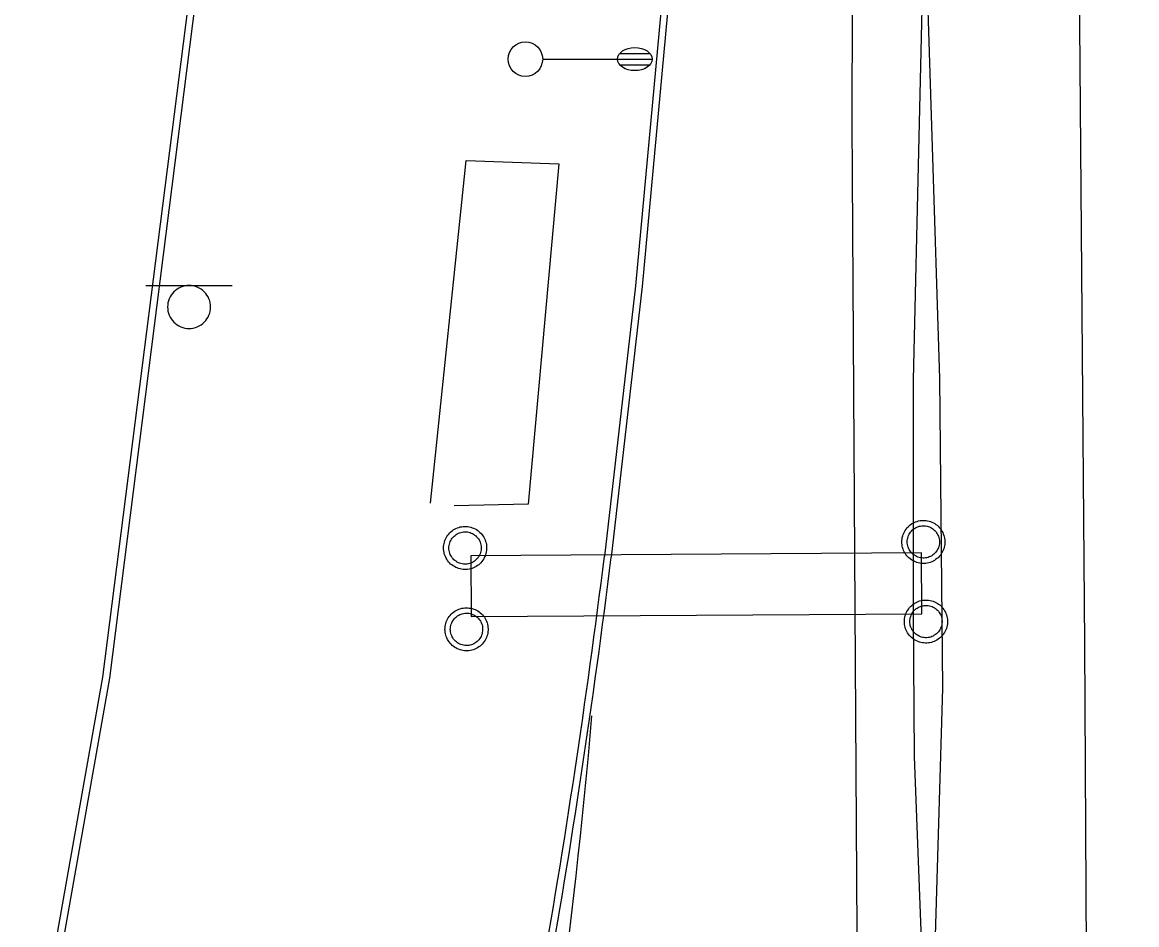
# Model space of a CAD drawing. Extents: x 2145380 to 2156929, y 139568 to 149130.
# Drawn here: x 2150681.3 to 2150778, y 143779.3 to 143857.7 of the extents above; entities that cross this region are included whole.
import ezdxf

# ---------------------------------------------------------------- set-up
doc = ezdxf.new("R2010")
doc.units = 0
for name, color, linetype in [('TOPO_Asphalt', 7, 'Continuous'), ('TOPO_Concrete', 7, 'Continuous'), ('TOPO_Curb Back', 7, 'Continuous'), ('TOPO_Light Pole', 7, 'Continuous'), ('TOPO_Power Pole', 7, 'Continuous'), ('TOPO_Sign', 7, 'Continuous'), ('TOPO_Wall Freestanding', 7, 'Continuous')]:
    doc.layers.add(name, color=color, linetype=linetype)

# ---------------------------------------------------------------- blocks, each defined once
blk = doc.blocks.new('LP')
at = {"layer": 'TOPO_Light Pole'}
blk.add_line((3.81, 0), (20.32, 0), dxfattribs=at)
for points in [[(20.32, 0), (27.94, 0)], [(20.32, 0), (23.5, 0)], [(20.83, 1.27), (27.43, 1.27)], [(20.83, 1.27), (23.5, 1.27)], [(23.71, 1.27), (27.43, 1.27)], [(23.71, 0), (27.94, 0)], [(20.83, -1.27), (27.43, -1.27)], [(20.83, -1.27), (23.5, -1.27)], [(23.71, -1.27), (27.43, -1.27)]]:
    blk.add_lwpolyline(points, dxfattribs=at)
blk.add_circle((0, 0), 3.81, dxfattribs=at)
blk.add_ellipse((24.13, 0), major_axis=(3.81, 0), ratio=0.666667, dxfattribs=at)

msp = doc.modelspace()

# ---------------------------------------------------------------- linework, layer by layer
at = {"layer": 'TOPO_Asphalt'}
for points in [[(2150772.83, 143886.162), (2150773.508, 143803.73), (2150773.925, 143723.325), (2150774.621, 143621.071), (2150775.2, 143512.023), (2150776.058, 143373.596), (2150776.799, 143240.224), (2150777.676, 143101.346), (2150778.036, 143055.612)], [(2150761.326, 143058.391), (2150760.849, 143109.015), (2150759.247, 143261.239), (2150757.657, 143398.875), (2150755.777, 143565.435), (2150754.21, 143703.674), (2150753.321, 143849.017), (2150753.418, 143879.736)]]:
    msp.add_lwpolyline(points, dxfattribs=at)
msp.add_arc((2150165.261, 143846.678), 567.607, 343.77952, 355.02396, dxfattribs=at)
at = {"layer": 'TOPO_Concrete'}
msp.add_lwpolyline([(2150716.71, 143815.913), (2150719.799, 143845.675), (2150727.85, 143845.387), (2150725.194, 143815.843), (2150718.764, 143815.69)], dxfattribs=at)
at = {"layer": 'TOPO_Curb Back'}
for points in [[(2150681.257, 143761.277), (2150688.252, 143800.825), (2150696.262, 143863.817), (2150699.509, 143889.898), (2150704.082, 143927.641), (2150709.318, 143973.423), (2150713.361, 144009.221), (2150716.288, 144039.492), (2150720.446, 144094.418), (2150723.053, 144142.66), (2150724.565, 144175.068), (2150725.793, 144212.36), (2150726.431, 144252.041), (2150727.324, 144302.079), (2150727.386, 144340.703), (2150727.514, 144356.42), (2150726.943, 144419.582), (2150726.025, 144497.065)], [(2150681.846, 143761.165), (2150688.845, 143800.734), (2150696.857, 143863.742), (2150700.104, 143889.825), (2150704.678, 143927.571), (2150709.915, 143973.355), (2150713.957, 144009.158), (2150716.885, 144039.44), (2150721.045, 144094.379), (2150723.652, 144142.63), (2150725.165, 144175.045), (2150726.392, 144212.345), (2150727.031, 144252.031), (2150727.924, 144302.073), (2150727.986, 144340.701), (2150728.114, 144356.42), (2150727.543, 144419.588), (2150726.625, 144497.07)], [(2150736.992, 143861.706), (2150734.5, 143834.78), (2150731.814, 143811.315)], [(2150737.59, 143861.66), (2150735.097, 143834.718), (2150732.41, 143811.244)]]:
    msp.add_lwpolyline(points, dxfattribs=at)
for centre, radius, start, end in [((2150021.503, 143899.482), 715.761, 346.869414, 352.924409), ((2150021.467, 143899.489), 716.399, 346.868642, 352.924402)]:
    msp.add_arc(centre, radius, start, end, dxfattribs=at)
at = {"layer": 'TOPO_Power Pole'}
for points in [[(2150757.633, 143812.555), (2150757.64, 143812.686), (2150757.655, 143812.817), (2150757.676, 143812.942), (2150757.715, 143813.073), (2150757.751, 143813.198), (2150757.801, 143813.323), (2150757.861, 143813.442), (2150757.926, 143813.558), (2150758.008, 143813.667), (2150758.086, 143813.771), (2150758.174, 143813.867), (2150758.271, 143813.961), (2150758.374, 143814.042), (2150758.483, 143814.123), (2150758.599, 143814.189), (2150758.717, 143814.246), (2150758.833, 143814.298), (2150758.958, 143814.342), (2150759.09, 143814.38), (2150759.224, 143814.401), (2150759.355, 143814.423), (2150759.486, 143814.423), (2150759.611, 143814.423), (2150759.742, 143814.408), (2150759.874, 143814.392), (2150759.999, 143814.358), (2150760.13, 143814.321), (2150760.249, 143814.267), (2150760.374, 143814.217), (2150760.49, 143814.151), (2150760.599, 143814.08), (2150760.701, 143813.998), (2150760.799, 143813.911), (2150760.892, 143813.814), (2150760.98, 143813.711), (2150761.055, 143813.601), (2150761.126, 143813.492), (2150761.192, 143813.376), (2150761.242, 143813.251), (2150761.29, 143813.126), (2150761.324, 143813.001), (2150761.355, 143812.871), (2150761.367, 143812.739), (2150761.376, 143812.605), (2150761.376, 143812.483), (2150761.367, 143812.348), (2150761.346, 143812.217), (2150761.317, 143812.086), (2150761.28, 143811.961), (2150761.236, 143811.836), (2150761.176, 143811.721), (2150761.121, 143811.601), (2150761.046, 143811.492), (2150760.965, 143811.383), (2150760.876, 143811.28), (2150760.783, 143811.186), (2150760.686, 143811.105), (2150760.576, 143811.023), (2150760.467, 143810.951), (2150760.351, 143810.886), (2150760.233, 143810.833), (2150760.108, 143810.783), (2150759.976, 143810.746), (2150759.851, 143810.717), (2150759.721, 143810.696), (2150759.59, 143810.686), (2150759.465, 143810.686), (2150759.333, 143810.696), (2150759.201, 143810.708), (2150759.067, 143810.739), (2150758.946, 143810.773), (2150758.821, 143810.821), (2150758.696, 143810.871), (2150758.576, 143810.936), (2150758.467, 143811.001), (2150758.358, 143811.083), (2150758.255, 143811.164), (2150758.161, 143811.258), (2150758.074, 143811.355), (2150757.992, 143811.464), (2150757.917, 143811.573), (2150757.851, 143811.683), (2150757.796, 143811.808), (2150757.742, 143811.933), (2150757.705, 143812.058), (2150757.676, 143812.18), (2150757.655, 143812.314), (2150757.64, 143812.446), (2150757.633, 143812.555)], [(2150717.837, 143812.026), (2150717.843, 143812.158), (2150717.858, 143812.289), (2150717.88, 143812.414), (2150717.918, 143812.545), (2150717.955, 143812.67), (2150718.005, 143812.795), (2150718.065, 143812.914), (2150718.13, 143813.03), (2150718.212, 143813.139), (2150718.29, 143813.242), (2150718.378, 143813.339), (2150718.474, 143813.433), (2150718.578, 143813.514), (2150718.687, 143813.595), (2150718.803, 143813.66), (2150718.921, 143813.717), (2150719.037, 143813.77), (2150719.162, 143813.814), (2150719.293, 143813.851), (2150719.428, 143813.873), (2150719.558, 143813.895), (2150719.69, 143813.895), (2150719.815, 143813.895), (2150719.946, 143813.88), (2150720.078, 143813.864), (2150720.203, 143813.83), (2150720.333, 143813.792), (2150720.453, 143813.739), (2150720.578, 143813.689), (2150720.693, 143813.623), (2150720.803, 143813.551), (2150720.905, 143813.47), (2150721.003, 143813.383), (2150721.096, 143813.285), (2150721.183, 143813.183), (2150721.258, 143813.073), (2150721.33, 143812.964), (2150721.396, 143812.848), (2150721.446, 143812.723), (2150721.493, 143812.598), (2150721.528, 143812.473), (2150721.558, 143812.342), (2150721.571, 143812.21), (2150721.58, 143812.076), (2150721.58, 143811.955), (2150721.571, 143811.82), (2150721.549, 143811.689), (2150721.521, 143811.558), (2150721.483, 143811.433), (2150721.44, 143811.308), (2150721.38, 143811.192), (2150721.324, 143811.073), (2150721.249, 143810.964), (2150721.168, 143810.855), (2150721.08, 143810.751), (2150720.987, 143810.658), (2150720.89, 143810.576), (2150720.78, 143810.495), (2150720.671, 143810.423), (2150720.555, 143810.358), (2150720.437, 143810.305), (2150720.312, 143810.255), (2150720.18, 143810.217), (2150720.055, 143810.189), (2150719.924, 143810.167), (2150719.793, 143810.158), (2150719.668, 143810.158), (2150719.537, 143810.167), (2150719.405, 143810.18), (2150719.271, 143810.21), (2150719.149, 143810.245), (2150719.024, 143810.292), (2150718.899, 143810.342), (2150718.78, 143810.408), (2150718.671, 143810.473), (2150718.562, 143810.555), (2150718.458, 143810.635), (2150718.365, 143810.73), (2150718.278, 143810.826), (2150718.196, 143810.935), (2150718.121, 143811.045), (2150718.055, 143811.155), (2150717.999, 143811.28), (2150717.946, 143811.405), (2150717.908, 143811.53), (2150717.88, 143811.651), (2150717.858, 143811.785), (2150717.843, 143811.917), (2150717.837, 143812.026)], [(2150718.305, 143812.026), (2150718.312, 143812.135), (2150718.328, 143812.255), (2150718.349, 143812.364), (2150718.387, 143812.473), (2150718.424, 143812.583), (2150718.474, 143812.685), (2150718.533, 143812.78), (2150718.599, 143812.876), (2150718.671, 143812.964), (2150718.753, 143813.045), (2150718.84, 143813.126), (2150718.937, 143813.192), (2150719.03, 143813.248), (2150719.133, 143813.301), (2150719.237, 143813.345), (2150719.346, 143813.383), (2150719.462, 143813.405), (2150719.571, 143813.426), (2150719.69, 143813.426), (2150719.799, 143813.426), (2150719.908, 143813.417), (2150720.028, 143813.395), (2150720.137, 143813.36), (2150720.24, 143813.323), (2150720.349, 143813.28), (2150720.443, 143813.22), (2150720.54, 143813.155), (2150720.633, 143813.083), (2150720.715, 143813.008), (2150720.79, 143812.92), (2150720.862, 143812.823), (2150720.921, 143812.73), (2150720.978, 143812.626), (2150721.024, 143812.523), (2150721.058, 143812.414), (2150721.09, 143812.305), (2150721.103, 143812.189), (2150721.112, 143812.076), (2150721.112, 143811.967), (2150721.103, 143811.858), (2150721.08, 143811.742), (2150721.058, 143811.63), (2150721.015, 143811.52), (2150720.971, 143811.417), (2150720.921, 143811.317), (2150720.855, 143811.22), (2150720.79, 143811.126), (2150720.708, 143811.045), (2150720.628, 143810.964), (2150720.533, 143810.892), (2150720.437, 143810.833), (2150720.343, 143810.773), (2150720.23, 143810.723), (2150720.13, 143810.685), (2150720.012, 143810.658), (2150719.903, 143810.635), (2150719.783, 143810.626), (2150719.683, 143810.626), (2150719.565, 143810.635), (2150719.455, 143810.648), (2150719.337, 143810.67), (2150719.228, 143810.708), (2150719.128, 143810.751), (2150719.024, 143810.805), (2150718.928, 143810.87), (2150718.833, 143810.935), (2150718.746, 143811.008), (2150718.665, 143811.095), (2150718.59, 143811.183), (2150718.524, 143811.28), (2150718.474, 143811.373), (2150718.424, 143811.476), (2150718.378, 143811.585), (2150718.349, 143811.698), (2150718.328, 143811.808), (2150718.312, 143811.923), (2150718.305, 143812.026)], [(2150758.101, 143812.555), (2150758.108, 143812.664), (2150758.124, 143812.783), (2150758.146, 143812.892), (2150758.183, 143813.001), (2150758.221, 143813.111), (2150758.271, 143813.214), (2150758.33, 143813.308), (2150758.396, 143813.405), (2150758.467, 143813.492), (2150758.549, 143813.573), (2150758.636, 143813.655), (2150758.733, 143813.721), (2150758.826, 143813.776), (2150758.93, 143813.83), (2150759.033, 143813.873), (2150759.142, 143813.911), (2150759.258, 143813.933), (2150759.367, 143813.955), (2150759.486, 143813.955), (2150759.596, 143813.955), (2150759.705, 143813.946), (2150759.824, 143813.923), (2150759.933, 143813.889), (2150760.036, 143813.851), (2150760.146, 143813.808), (2150760.24, 143813.748), (2150760.336, 143813.683), (2150760.43, 143813.611), (2150760.511, 143813.536), (2150760.586, 143813.448), (2150760.658, 143813.351), (2150760.717, 143813.258), (2150760.774, 143813.155), (2150760.821, 143813.051), (2150760.855, 143812.942), (2150760.886, 143812.833), (2150760.899, 143812.717), (2150760.908, 143812.605), (2150760.908, 143812.496), (2150760.899, 143812.386), (2150760.876, 143812.271), (2150760.855, 143812.158), (2150760.811, 143812.048), (2150760.767, 143811.946), (2150760.717, 143811.846), (2150760.651, 143811.748), (2150760.586, 143811.655), (2150760.505, 143811.573), (2150760.424, 143811.492), (2150760.33, 143811.421), (2150760.233, 143811.361), (2150760.14, 143811.301), (2150760.026, 143811.251), (2150759.926, 143811.214), (2150759.808, 143811.186), (2150759.699, 143811.164), (2150759.58, 143811.155), (2150759.48, 143811.155), (2150759.361, 143811.164), (2150759.251, 143811.176), (2150759.133, 143811.198), (2150759.024, 143811.236), (2150758.924, 143811.28), (2150758.821, 143811.333), (2150758.724, 143811.398), (2150758.63, 143811.464), (2150758.542, 143811.536), (2150758.461, 143811.623), (2150758.386, 143811.711), (2150758.321, 143811.808), (2150758.271, 143811.901), (2150758.221, 143812.005), (2150758.174, 143812.114), (2150758.146, 143812.226), (2150758.124, 143812.336), (2150758.108, 143812.451), (2150758.101, 143812.555)], [(2150717.961, 143804.965), (2150717.967, 143805.097), (2150717.982, 143805.227), (2150718.004, 143805.352), (2150718.042, 143805.483), (2150718.079, 143805.608), (2150718.129, 143805.733), (2150718.189, 143805.852), (2150718.254, 143805.968), (2150718.336, 143806.077), (2150718.414, 143806.181), (2150718.501, 143806.277), (2150718.598, 143806.372), (2150718.701, 143806.452), (2150718.811, 143806.533), (2150718.926, 143806.599), (2150719.045, 143806.656), (2150719.161, 143806.708), (2150719.286, 143806.752), (2150719.417, 143806.79), (2150719.551, 143806.812), (2150719.682, 143806.833), (2150719.814, 143806.833), (2150719.939, 143806.833), (2150720.07, 143806.818), (2150720.201, 143806.802), (2150720.326, 143806.768), (2150720.457, 143806.731), (2150720.576, 143806.677), (2150720.701, 143806.627), (2150720.817, 143806.562), (2150720.926, 143806.49), (2150721.029, 143806.408), (2150721.126, 143806.322), (2150721.22, 143806.224), (2150721.307, 143806.122), (2150721.382, 143806.012), (2150721.454, 143805.902), (2150721.52, 143805.787), (2150721.57, 143805.662), (2150721.617, 143805.537), (2150721.651, 143805.412), (2150721.682, 143805.281), (2150721.695, 143805.149), (2150721.704, 143805.015), (2150721.704, 143804.893), (2150721.695, 143804.758), (2150721.673, 143804.627), (2150721.645, 143804.497), (2150721.607, 143804.372), (2150721.564, 143804.247), (2150721.504, 143804.131), (2150721.448, 143804.012), (2150721.373, 143803.902), (2150721.292, 143803.793), (2150721.204, 143803.69), (2150721.111, 143803.597), (2150721.014, 143803.515), (2150720.904, 143803.433), (2150720.795, 143803.362), (2150720.679, 143803.297), (2150720.561, 143803.243), (2150720.436, 143803.193), (2150720.304, 143803.156), (2150720.179, 143803.127), (2150720.048, 143803.106), (2150719.917, 143803.097), (2150719.792, 143803.097), (2150719.661, 143803.106), (2150719.529, 143803.118), (2150719.395, 143803.149), (2150719.273, 143803.183), (2150719.148, 143803.231), (2150719.023, 143803.281), (2150718.904, 143803.347), (2150718.795, 143803.412), (2150718.686, 143803.493), (2150718.582, 143803.574), (2150718.489, 143803.668), (2150718.401, 143803.765), (2150718.32, 143803.874), (2150718.245, 143803.983), (2150718.179, 143804.093), (2150718.123, 143804.218), (2150718.07, 143804.343), (2150718.032, 143804.468), (2150718.004, 143804.59), (2150717.982, 143804.724), (2150717.967, 143804.856), (2150717.961, 143804.965)], [(2150757.858, 143805.64), (2150757.864, 143805.772), (2150757.879, 143805.902), (2150757.901, 143806.027), (2150757.939, 143806.158), (2150757.976, 143806.283), (2150758.026, 143806.408), (2150758.086, 143806.527), (2150758.151, 143806.643), (2150758.233, 143806.752), (2150758.311, 143806.856), (2150758.399, 143806.952), (2150758.495, 143807.047), (2150758.599, 143807.127), (2150758.708, 143807.208), (2150758.824, 143807.274), (2150758.942, 143807.331), (2150759.058, 143807.383), (2150759.183, 143807.427), (2150759.314, 143807.465), (2150759.449, 143807.487), (2150759.579, 143807.508), (2150759.711, 143807.508), (2150759.836, 143807.508), (2150759.967, 143807.493), (2150760.099, 143807.477), (2150760.224, 143807.443), (2150760.354, 143807.406), (2150760.474, 143807.352), (2150760.599, 143807.302), (2150760.714, 143807.237), (2150760.824, 143807.165), (2150760.926, 143807.083), (2150761.024, 143806.997), (2150761.117, 143806.899), (2150761.204, 143806.797), (2150761.279, 143806.687), (2150761.351, 143806.577), (2150761.417, 143806.462), (2150761.467, 143806.337), (2150761.514, 143806.212), (2150761.549, 143806.087), (2150761.579, 143805.956), (2150761.592, 143805.824), (2150761.601, 143805.69), (2150761.601, 143805.568), (2150761.592, 143805.433), (2150761.57, 143805.302), (2150761.542, 143805.172), (2150761.504, 143805.047), (2150761.461, 143804.922), (2150761.401, 143804.806), (2150761.345, 143804.687), (2150761.27, 143804.577), (2150761.189, 143804.468), (2150761.101, 143804.365), (2150761.008, 143804.272), (2150760.911, 143804.19), (2150760.801, 143804.108), (2150760.692, 143804.037), (2150760.576, 143803.972), (2150760.458, 143803.918), (2150760.333, 143803.868), (2150760.201, 143803.831), (2150760.076, 143803.802), (2150759.945, 143803.781), (2150759.814, 143803.772), (2150759.689, 143803.772), (2150759.558, 143803.781), (2150759.426, 143803.793), (2150759.292, 143803.824), (2150759.17, 143803.858), (2150759.045, 143803.906), (2150758.92, 143803.956), (2150758.801, 143804.022), (2150758.692, 143804.087), (2150758.583, 143804.168), (2150758.479, 143804.249), (2150758.386, 143804.343), (2150758.299, 143804.44), (2150758.217, 143804.549), (2150758.142, 143804.658), (2150758.076, 143804.768), (2150758.02, 143804.893), (2150757.967, 143805.018), (2150757.929, 143805.143), (2150757.901, 143805.265), (2150757.879, 143805.399), (2150757.864, 143805.531), (2150757.858, 143805.64)], [(2150758.326, 143805.64), (2150758.333, 143805.749), (2150758.349, 143805.868), (2150758.37, 143805.977), (2150758.408, 143806.087), (2150758.445, 143806.197), (2150758.495, 143806.299), (2150758.554, 143806.393), (2150758.62, 143806.49), (2150758.692, 143806.577), (2150758.774, 143806.658), (2150758.861, 143806.74), (2150758.958, 143806.806), (2150759.051, 143806.862), (2150759.154, 143806.915), (2150759.258, 143806.958), (2150759.367, 143806.997), (2150759.483, 143807.018), (2150759.592, 143807.04), (2150759.711, 143807.04), (2150759.82, 143807.04), (2150759.929, 143807.031), (2150760.049, 143807.008), (2150760.158, 143806.974), (2150760.261, 143806.937), (2150760.37, 143806.893), (2150760.464, 143806.833), (2150760.561, 143806.768), (2150760.654, 143806.697), (2150760.736, 143806.622), (2150760.811, 143806.533), (2150760.883, 143806.437), (2150760.942, 143806.343), (2150760.999, 143806.24), (2150761.045, 143806.137), (2150761.079, 143806.027), (2150761.111, 143805.918), (2150761.124, 143805.802), (2150761.133, 143805.69), (2150761.133, 143805.581), (2150761.124, 143805.472), (2150761.101, 143805.356), (2150761.079, 143805.243), (2150761.036, 143805.133), (2150760.992, 143805.031), (2150760.942, 143804.931), (2150760.876, 143804.833), (2150760.811, 143804.74), (2150760.729, 143804.658), (2150760.649, 143804.577), (2150760.554, 143804.506), (2150760.458, 143804.447), (2150760.364, 143804.387), (2150760.251, 143804.337), (2150760.151, 143804.299), (2150760.033, 143804.272), (2150759.924, 143804.249), (2150759.804, 143804.24), (2150759.704, 143804.24), (2150759.586, 143804.249), (2150759.476, 143804.262), (2150759.358, 143804.283), (2150759.249, 143804.322), (2150759.149, 143804.365), (2150759.045, 143804.418), (2150758.949, 143804.483), (2150758.854, 143804.549), (2150758.767, 143804.622), (2150758.686, 143804.708), (2150758.611, 143804.797), (2150758.545, 143804.893), (2150758.495, 143804.987), (2150758.445, 143805.09), (2150758.399, 143805.199), (2150758.37, 143805.312), (2150758.349, 143805.422), (2150758.333, 143805.537), (2150758.326, 143805.64)], [(2150718.429, 143804.965), (2150718.436, 143805.074), (2150718.451, 143805.193), (2150718.473, 143805.302), (2150718.511, 143805.412), (2150718.548, 143805.522), (2150718.598, 143805.624), (2150718.657, 143805.718), (2150718.723, 143805.815), (2150718.795, 143805.902), (2150718.876, 143805.983), (2150718.964, 143806.065), (2150719.061, 143806.131), (2150719.154, 143806.187), (2150719.257, 143806.24), (2150719.361, 143806.283), (2150719.47, 143806.322), (2150719.586, 143806.343), (2150719.695, 143806.365), (2150719.814, 143806.365), (2150719.923, 143806.365), (2150720.032, 143806.356), (2150720.151, 143806.333), (2150720.261, 143806.299), (2150720.364, 143806.262), (2150720.473, 143806.218), (2150720.567, 143806.158), (2150720.664, 143806.093), (2150720.757, 143806.022), (2150720.839, 143805.947), (2150720.914, 143805.858), (2150720.986, 143805.762), (2150721.045, 143805.668), (2150721.101, 143805.565), (2150721.148, 143805.462), (2150721.182, 143805.352), (2150721.214, 143805.243), (2150721.226, 143805.127), (2150721.236, 143805.015), (2150721.236, 143804.906), (2150721.226, 143804.797), (2150721.204, 143804.681), (2150721.182, 143804.568), (2150721.139, 143804.458), (2150721.095, 143804.356), (2150721.045, 143804.256), (2150720.979, 143804.158), (2150720.914, 143804.065), (2150720.832, 143803.983), (2150720.751, 143803.902), (2150720.657, 143803.831), (2150720.561, 143803.772), (2150720.467, 143803.712), (2150720.354, 143803.662), (2150720.254, 143803.624), (2150720.136, 143803.597), (2150720.026, 143803.574), (2150719.907, 143803.565), (2150719.807, 143803.565), (2150719.689, 143803.574), (2150719.579, 143803.587), (2150719.461, 143803.608), (2150719.351, 143803.647), (2150719.251, 143803.69), (2150719.148, 143803.743), (2150719.051, 143803.808), (2150718.957, 143803.874), (2150718.87, 143803.947), (2150718.789, 143804.033), (2150718.714, 143804.122), (2150718.648, 143804.218), (2150718.598, 143804.312), (2150718.548, 143804.415), (2150718.501, 143804.524), (2150718.473, 143804.637), (2150718.451, 143804.747), (2150718.436, 143804.862), (2150718.429, 143804.965)]]:
    msp.add_lwpolyline(points, dxfattribs=at)
at = {"layer": 'TOPO_Sign'}
for points in [[(2150691.992, 143834.818), (2150699.485, 143834.825)], [(2150695.742, 143834.818), (2150695.742, 143834.818)], [(2150693.874, 143832.95), (2150693.874, 143832.95)], [(2150697.609, 143832.95), (2150697.609, 143832.95)], [(2150695.742, 143831.082), (2150695.742, 143831.082)]]:
    msp.add_lwpolyline(points, dxfattribs=at)
msp.add_lwpolyline([(2150720.233, 143806.07), (2150759.385, 143806.312), (2150759.352, 143811.597), (2150720.2, 143811.355)], close=True, dxfattribs=at)
for start, end in [(89.99996, 180.00004), (359.99996, 90.00004), (179.99996, 270.00004), (269.99996, 0.00004)]:
    msp.add_arc((2150695.742, 143832.95), 1.868, start, end, dxfattribs=at)
at = {"layer": 'TOPO_Wall Freestanding'}
msp.add_lwpolyline([(2150769.168, 143080.777), (2150767.889, 143167.615), (2150765.927, 143268.982), (2150763.034, 143421.038), (2150761.458, 143572.965), (2150760.66, 143679.733), (2150760.431, 143710.323), (2150760.151, 143764.687), (2150761.187, 143799.855), (2150760.929, 143826.737), (2150759.607, 143868.785), (2150758.636, 143826.628), (2150758.616, 143806.224), (2150758.703, 143793.939), (2150760.203, 143754.588)], dxfattribs=at)

# ---------------------------------------------------------------- block references
at = {"layer": 'TOPO_Light Pole', "xscale": 0.39370000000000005, "yscale": 0.3937000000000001}
msp.add_blockref('LP', (2150724.949, 143854.467), dxfattribs=at)

doc.saveas('drawing.dxf')
